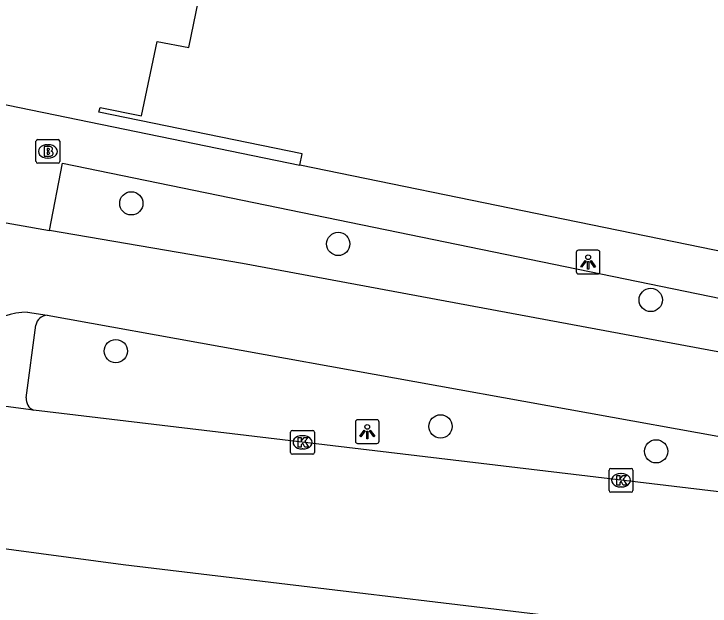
# Model space of a CAD drawing. Extents: x 157692 to 159670, y 381454 to 383289.
# Drawn here: x 158551.2 to 158580.47, y 382112.71 to 382137.58 of the extents above; entities that cross this region are included whole.
import ezdxf

# ---------------------------------------------------------------- set-up
doc = ezdxf.new("R2010")
doc.units = 0
for name, color, linetype in [('IMGEO_Boom', 7, 'Continuous'), ('IMGEO_Brandkraan', 7, 'Continuous'), ('IMGEO_Fietspad_gesloten', 7, 'Continuous'), ('IMGEO_Kolk', 7, 'Continuous'), ('IMGEO_Lichtpunt', 7, 'Continuous'), ('IMGEO_Pand', 7, 'Continuous'), ('IMGEO_Rijbaan_regionaal_gesloten', 7, 'Continuous'), ('IMGEO_Voetpad_open', 7, 'Continuous')]:
    doc.layers.add(name, color=color, linetype=linetype)

msp = doc.modelspace()

# ---------------------------------------------------------------- linework, layer by layer
at = {"layer": 'IMGEO_Boom'}
for centre in [(158556.134, 382129.626), (158564.834, 382127.921), (158577.972, 382125.567), (158555.482, 382123.42), (158569.135, 382120.255), (158578.2, 382119.208)]:
    msp.add_circle(centre, 0.489, dxfattribs=at)
at = {"layer": 'IMGEO_Brandkraan'}
for p, q in [((158552.127, 382131.383), (158552.127, 382132.235)), ((158552.202, 382132.309), (158553.054, 382132.309)), ((158552.615, 382132.089), (158552.64, 382132.089)), ((158553.128, 382132.235), (158553.128, 382131.383)), ((158552.638, 382131.529), (158552.613, 382131.529)), ((158553.054, 382131.309), (158552.202, 382131.309))]:
    msp.add_line(p, q, dxfattribs=at)
for points in [[(158552.127, 382131.383), (158552.127, 382132.235)], [(158552.202, 382132.309), (158553.054, 382132.309)], [(158553.128, 382132.235), (158553.128, 382131.383)], [(158552.475, 382132.009), (158552.475, 382131.609), (158552.688, 382131.609)], [(158552.706, 382132.009), (158552.475, 382132.009)], [(158552.654, 382131.928), (158552.6, 382131.928), (158552.6, 382131.852)], [(158552.6, 382131.852), (158552.653, 382131.852)], [(158552.662, 382131.776), (158552.6, 382131.776), (158552.6, 382131.695)], [(158552.6, 382131.695), (158552.662, 382131.695)], [(158553.054, 382131.309), (158552.202, 382131.309)]]:
    msp.add_lwpolyline(points, dxfattribs=at)
for centre, radius, start, end in [((158552.204, 382132.233), 0.0765, 91.552, 178.448), ((158552.204, 382132.233), 0.0765, 91.552, 178.448), ((158553.052, 382132.233), 0.0765, 1.552, 88.448), ((158553.052, 382132.233), 0.0765, 1.552, 88.448), ((158552.655, 382131.89), 0.0379, 267.8285, 90.9355), ((158552.71, 382131.864), 0.145, 59.4692, 91.5367), ((158552.735, 382131.911), 0.0922, 285.5137, 58.1501), ((158552.74, 382131.719), 0.105, 301.3115, 78.989), ((158552.663, 382131.735), 0.0404, 269.8759, 90.5077), ((158552.694, 382131.86), 0.251, 268.6676, 293.5347), ((158552.204, 382131.385), 0.0765, 181.552, 268.448), ((158552.204, 382131.385), 0.0765, 181.552, 268.448), ((158553.052, 382131.385), 0.0765, 271.552, 358.448), ((158553.052, 382131.385), 0.0765, 271.552, 358.448)]:
    msp.add_arc(centre, radius, start, end, dxfattribs=at)
for centre, major_axis, ratio, start_param, end_param in [((158552.614, 382131.809), (-0.387, 0.002), 0.722429, 4.712389, 7.853982), ((158552.639, 382131.809), (-0.39, 0.002), 0.717154, 1.570796, 4.712389)]:
    msp.add_ellipse(centre, major_axis=major_axis, ratio=ratio, start_param=start_param, end_param=end_param, dxfattribs=at)
at = {"layer": 'IMGEO_Fietspad_gesloten'}
for points in [[(158549.746, 382129.001), (158552.692, 382128.489)], [(158599.687, 382119.023), (158594.518, 382120.63), (158590.527, 382121.575), (158560.807, 382127.099), (158552.692, 382128.489)], [(158551.776, 382125.053), (158552.592, 382124.924)], [(158552.592, 382124.924), (158589.111, 382118.343), (158593.588, 382117.233), (158601.914, 382114.691), (158606.841, 382113.579), (158610.985, 382112.743)]]:
    msp.add_lwpolyline(points, dxfattribs=at)
msp.add_arc((158551.752, 382122.252), 2.801, 89.5055, 169.0868, dxfattribs=at)
at = {"layer": 'IMGEO_Kolk'}
for p, q in [((158562.908, 382120.086), (158563.76, 382120.086)), ((158562.833, 382119.16), (158562.833, 382120.012)), ((158563.321, 382119.866), (158563.346, 382119.866)), ((158563.834, 382120.012), (158563.834, 382119.16)), ((158563.344, 382119.306), (158563.319, 382119.306)), ((158563.76, 382119.086), (158562.908, 382119.086)), ((158576.223, 382117.565), (158576.223, 382118.417)), ((158576.298, 382118.491), (158577.15, 382118.491)), ((158577.224, 382118.417), (158577.224, 382117.565)), ((158576.711, 382118.271), (158576.736, 382118.271)), ((158577.15, 382117.491), (158576.298, 382117.491)), ((158576.734, 382117.711), (158576.709, 382117.711))]:
    msp.add_line(p, q, dxfattribs=at)
for points in [[(158562.908, 382120.086), (158563.76, 382120.086)], [(158562.833, 382119.16), (158562.833, 382120.012)], [(158563.154, 382119.786), (158563.277, 382119.786), (158563.277, 382119.635), (158563.407, 382119.786), (158563.571, 382119.786), (158563.425, 382119.635), (158563.578, 382119.386), (158563.426, 382119.386), (158563.341, 382119.55), (158563.277, 382119.483), (158563.277, 382119.386), (158563.154, 382119.386), (158563.154, 382119.786)], [(158563.834, 382120.012), (158563.834, 382119.16)], [(158563.76, 382119.086), (158562.908, 382119.086)], [(158576.223, 382117.565), (158576.223, 382118.417)], [(158576.298, 382118.491), (158577.15, 382118.491)], [(158577.224, 382118.417), (158577.224, 382117.565)], [(158576.544, 382118.191), (158576.667, 382118.191), (158576.667, 382118.04), (158576.797, 382118.191), (158576.961, 382118.191), (158576.815, 382118.04), (158576.968, 382117.791), (158576.816, 382117.791), (158576.731, 382117.955), (158576.667, 382117.888), (158576.667, 382117.791), (158576.544, 382117.791), (158576.544, 382118.191)], [(158577.15, 382117.491), (158576.298, 382117.491)]]:
    msp.add_lwpolyline(points, dxfattribs=at)
for centre, start, end in [((158562.91, 382120.01), 91.552, 178.448), ((158562.91, 382120.01), 91.552, 178.448), ((158563.758, 382120.01), 1.552, 88.448), ((158563.758, 382120.01), 1.552, 88.448), ((158562.91, 382119.162), 181.552, 268.448), ((158562.91, 382119.162), 181.552, 268.448), ((158563.758, 382119.162), 271.552, 358.448), ((158563.758, 382119.162), 271.552, 358.448), ((158576.3, 382118.415), 91.552, 178.448), ((158576.3, 382118.415), 91.552, 178.448), ((158577.148, 382118.415), 1.552, 88.448), ((158577.148, 382118.415), 1.552, 88.448), ((158576.3, 382117.567), 181.552, 268.448), ((158576.3, 382117.567), 181.552, 268.448), ((158577.148, 382117.567), 271.552, 358.448), ((158577.148, 382117.567), 271.552, 358.448)]:
    msp.add_arc(centre, 0.0765, start, end, dxfattribs=at)
for centre, major_axis, ratio, start_param, end_param in [((158563.32, 382119.586), (-0.387, 0.002), 0.722429, 4.712389, 7.853982), ((158563.345, 382119.586), (-0.39, 0.002), 0.717154, 1.570796, 4.712389), ((158576.71, 382117.991), (-0.387, 0.002), 0.722429, 4.712389, 7.853982), ((158576.735, 382117.991), (-0.39, 0.002), 0.717154, 1.570796, 4.712389)]:
    msp.add_ellipse(centre, major_axis=major_axis, ratio=ratio, start_param=start_param, end_param=end_param, dxfattribs=at)
at = {"layer": 'IMGEO_Lichtpunt'}
for p, q in [((158574.843, 382127.565), (158574.843, 382126.758)), ((158574.843, 382127.565), (158574.843, 382126.758)), ((158575.745, 382127.66), (158574.937, 382127.66)), ((158575.745, 382127.66), (158574.937, 382127.66)), ((158575.839, 382126.758), (158575.839, 382127.565)), ((158575.839, 382126.758), (158575.839, 382127.565)), ((158574.937, 382126.664), (158575.745, 382126.664)), ((158574.937, 382126.664), (158575.745, 382126.664)), ((158565.557, 382120.438), (158565.557, 382119.631)), ((158565.557, 382120.438), (158565.557, 382119.631)), ((158566.459, 382120.533), (158565.651, 382120.533)), ((158566.459, 382120.533), (158565.651, 382120.533)), ((158566.553, 382119.631), (158566.553, 382120.438)), ((158566.553, 382119.631), (158566.553, 382120.438)), ((158565.651, 382119.537), (158566.459, 382119.537)), ((158565.651, 382119.537), (158566.459, 382119.537))]:
    msp.add_line(p, q, dxfattribs=at)
for points in [[(158575.217, 382127.229), (158575.256, 382127.201), (158575.068, 382126.939), (158575.03, 382126.966), (158575.217, 382127.229)], [(158575.319, 382127.181), (158575.366, 382127.181), (158575.366, 382126.859), (158575.319, 382126.859), (158575.319, 382127.181)], [(158575.429, 382127.201), (158575.467, 382127.228), (158575.654, 382126.966), (158575.615, 382126.938), (158575.429, 382127.201)], [(158565.931, 382120.102), (158565.97, 382120.074), (158565.782, 382119.812), (158565.744, 382119.839), (158565.931, 382120.102)], [(158566.143, 382120.074), (158566.181, 382120.101), (158566.368, 382119.839), (158566.329, 382119.811), (158566.143, 382120.074)], [(158566.033, 382120.054), (158566.08, 382120.054), (158566.08, 382119.732), (158566.033, 382119.732), (158566.033, 382120.054)]]:
    msp.add_lwpolyline(points, dxfattribs=at)
for centre in [(158575.342, 382127.363), (158566.056, 382120.236)]:
    msp.add_circle(centre, 0.0994, dxfattribs=at)
for centre, start, end in [((158574.937, 382127.565), 90, 180), ((158574.937, 382127.565), 90, 180), ((158575.745, 382127.565), 0, 90), ((158575.745, 382127.565), 0, 90), ((158574.937, 382126.758), 180, 270), ((158574.937, 382126.758), 180, 270), ((158575.745, 382126.758), 270, 0), ((158575.745, 382126.758), 270, 360), ((158565.651, 382120.438), 90, 180), ((158565.651, 382120.438), 90, 180), ((158566.459, 382120.438), 0, 90), ((158566.459, 382120.438), 0, 90), ((158565.651, 382119.631), 180, 270), ((158565.651, 382119.631), 180, 270), ((158566.459, 382119.631), 270, 0), ((158566.459, 382119.631), 270, 360)]:
    msp.add_arc(centre, 0.0946, start, end, dxfattribs=at)
at = {"layer": 'IMGEO_Pand'}
for points in [[(158563.223, 382131.236), (158563.315, 382131.7), (158554.772, 382133.456), (158554.818, 382133.659), (158556.568, 382133.298), (158557.225, 382136.428), (158558.548, 382136.172), (158564.131, 382163.272), (158575.023, 382161.028), (158577.294, 382172.047)], [(158609.261, 382121.797), (158604.33, 382122.808), (158573.743, 382129.079), (158563.223, 382131.236)]]:
    msp.add_lwpolyline(points, dxfattribs=at)
at = {"layer": 'IMGEO_Rijbaan_regionaal_gesloten'}
for points in [[(158552.023, 382120.933), (158548.835, 382121.351)], [(158587.893, 382116.66), (158552.023, 382120.933)], [(158678.367, 382094.92), (158638.613, 382103.052), (158635.307, 382103.698), (158633.519, 382104.023), (158626.935, 382105.205), (158617.449, 382106.752), (158616.181, 382106.959), (158614.278, 382107.25), (158612.349, 382107.545), (158605.202, 382108.529), (158604.424, 382108.621), (158600.665, 382109.068), (158598.421, 382109.348), (158555.79, 382114.433), (158544.073, 382116.001)]]:
    msp.add_lwpolyline(points, dxfattribs=at)
at = {"layer": 'IMGEO_Voetpad_open'}
for points in [[(158540.709, 382135.881), (158546.509, 382134.668), (158563.223, 382131.236)], [(158552.692, 382128.489), (158553.236, 382131.308), (158629.259, 382115.706)], [(158551.716, 382121.457), (158552.122, 382124.51)]]:
    msp.add_lwpolyline(points, dxfattribs=at)
for centre, radius, start, end in [((158552.614, 382124.426), 0.499, 92.4935, 170.257), ((158552.245, 382121.415), 0.531, 175.4663, 245.2639)]:
    msp.add_arc(centre, radius, start, end, dxfattribs=at)

doc.saveas('drawing.dxf')
